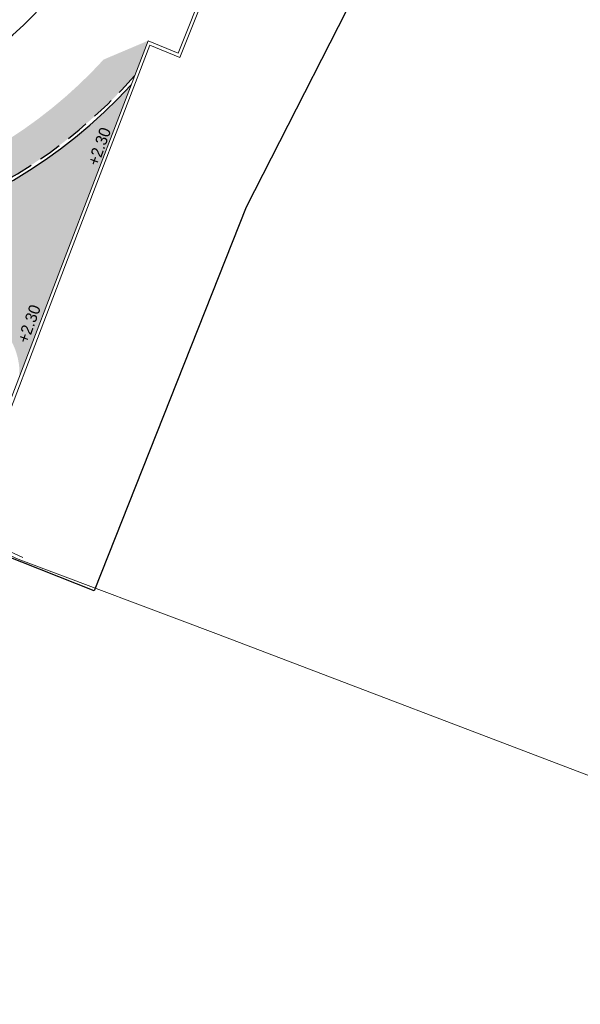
# Model space of a CAD drawing. Header units: metres. Extents: x 134157 to 138734, y 451157 to 455772.
# Tile 470 of 656: x 136613 to 136629, y 453760 to 453789. Entities that reach past the tile are written whole.
import ezdxf

# ---------------------------------------------------------------- set-up
doc = ezdxf.new("R2010")
doc.units = ezdxf.units.M
doc.linetypes.add('HIDDEN__G5', pattern=[1.125, 0.75, -0.375])
for name, color, linetype in [('-DR-alg-projectgrens 1-200', 3, 'PROJECTGRENS_1-200'), ('-DR-nw-txt-hoogtemaat', 2, 'Continuous'), ('-DR-nw-vh-band 10x20 ob', 2, 'HIDDEN__G5'), ('-DR-nw-vh-kantverharding', 3, 'Continuous')]:
    doc.layers.add(name, color=color, linetype=linetype)
doc.layers.add('-DR-bs-boom', color=253, linetype='Continuous', lineweight=13)
doc.layers.add('-DR-bs-vh-kantverharding', color=253, linetype='Continuous', lineweight=13)
doc.layers.add('-DR-nw-gr-arc-gras', color=7, linetype='Continuous', true_color=0xb5d5a4)
doc.layers.add('-DR-nw-vh-arc-sbs wf Marrone toegang zitgedeelte sluis', color=7, linetype='Continuous', lineweight=9, true_color=0xb88485)
doc.styles.add('Drong', font='txt', dxfattribs={"height": 1.8})
doc.linetypes.add('PROJECTGRENS_1-200', pattern='A,0.32,-0.13,[133,ltypeshp.shx,S=0.13,R=0,X=-0.13,Y=0],-0.13,1.27', length=1.85)
pattern_1 = [(115.3356253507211, (136419.7180158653, 453326.2367068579), (-0.2236810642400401, -0.1059037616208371), [0.06, -0.187485]), (205.3356253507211, (136419.7180158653, 453326.2367068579), (0.1059037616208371, -0.22368106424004), [0.06, -0.187485])]

# ---------------------------------------------------------------- blocks, each defined once
blk = doc.blocks.new('Boom bestaand 1')
blk.add_lwpolyline([(-0.06117739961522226, 0.3922887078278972), (-0.07359350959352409, 0.4116751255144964), (-0.08696696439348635, 0.4224718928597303), (-0.09262495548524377, 0.4414945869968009), (-0.1106275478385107, 0.4615454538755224), (-0.1241971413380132, 0.4751490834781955), (-0.1453325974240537, 0.4640004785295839), (-0.1728176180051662, 0.4610569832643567), (-0.1945372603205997, 0.4533219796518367), (-0.1891622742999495, 0.4455616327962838), (-0.2017040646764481, 0.4431737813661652), (-0.2067805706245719, 0.4443676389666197), (-0.2172318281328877, 0.4470540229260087), (-0.223502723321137, 0.4395920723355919), (-0.2169333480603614, 0.4339209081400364), (-0.2270861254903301, 0.4339209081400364), (-0.2330585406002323, 0.4330255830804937), (-0.2498892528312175, 0.4257264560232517), (-0.242749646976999, 0.416712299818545), (-0.2476345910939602, 0.4092003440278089), (-0.2589076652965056, 0.4043176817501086), (-0.2543983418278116, 0.3953035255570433), (-0.2532710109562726, 0.3814065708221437), (-0.2457557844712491, 0.3746459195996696), (-0.2660470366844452, 0.3787774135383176), (-0.2728107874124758, 0.3821577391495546), (-0.2716834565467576, 0.3934255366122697), (-0.2848353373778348, 0.3874160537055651), (-0.2964840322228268, 0.3881672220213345), (-0.2987384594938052, 0.3953035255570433), (-0.3145206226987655, 0.3821577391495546), (-0.3028719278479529, 0.3735190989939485), (-0.3141447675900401, 0.3720167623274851), (-0.3231631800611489, 0.3686364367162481), (-0.3276722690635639, 0.3731435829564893), (-0.3404482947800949, 0.3607491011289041), (-0.3359389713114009, 0.3464764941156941), (-0.3526397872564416, 0.353711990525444), (-0.3702979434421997, 0.3325317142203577), (-0.3491079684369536, 0.3290017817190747), (-0.3568775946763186, 0.3155875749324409), (-0.37100416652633, 0.3198237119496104), (-0.3837182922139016, 0.3191176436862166), (-0.3801864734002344, 0.2951135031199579), (-0.3780675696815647, 0.2944074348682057), (-0.3886625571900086, 0.2873474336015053), (-0.4013764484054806, 0.2901714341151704), (-0.4056142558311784, 0.2802872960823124), (-0.3837182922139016, 0.2704032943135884), (-0.3589967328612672, 0.2591071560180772), (-0.3250928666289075, 0.2534590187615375), (-0.327212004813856, 0.2336908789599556), (-0.3180296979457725, 0.228042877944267), (-0.3010777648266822, 0.2188648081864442), (-0.2820069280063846, 0.2223948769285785), (-0.2608169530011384, 0.2153347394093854), (-0.2523411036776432, 0.2012146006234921), (-0.2699992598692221, 0.2040386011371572), (-0.2834196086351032, 0.2118046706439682), (-0.2947208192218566, 0.2047446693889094), (-0.3321562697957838, 0.1849765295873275), (-0.3413385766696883, 0.2202768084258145), (-0.350520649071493, 0.2287488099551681), (-0.3724168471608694, 0.2146288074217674), (-0.3879560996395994, 0.2358089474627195), (-0.4042018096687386, 0.2414569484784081), (-0.4225661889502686, 0.2414569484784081), (-0.4315337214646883, 0.2467254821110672), (-0.4415591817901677, 0.229188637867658), (-0.4324549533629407, 0.2223948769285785), (-0.435986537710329, 0.2110987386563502), (-0.4423434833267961, 0.2082747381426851), (-0.4530205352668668, 0.2066837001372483), (-0.4612717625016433, 0.1920817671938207), (-0.457176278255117, 0.18003446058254), (-0.4670650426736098, 0.170150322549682), (-0.472715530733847, 0.1652082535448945), (-0.4472877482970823, 0.1440281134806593), (-0.4564700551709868, 0.1355561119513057), (-0.4705966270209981, 0.1320260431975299), (-0.4840167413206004, 0.1397921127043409), (-0.4882547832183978, 0.1171998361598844), (-0.4847231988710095, 0.1157878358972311), (-0.4748346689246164, 0.1136699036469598), (-0.4769535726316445, 0.1009617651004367), (-0.4713028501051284, 0.09460769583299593), (-0.4748346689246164, 0.0748395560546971), (-0.4931990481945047, 0.06071941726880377), (-0.4854294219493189, 0.04730521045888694), (-0.4875485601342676, 0.04024520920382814), (-0.5016751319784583, 0.03036107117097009), (-0.4974370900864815, 0.00494493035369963), (-0.4896674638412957, 0.002120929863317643), (-0.4832352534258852, -0.006023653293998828), (-0.4832352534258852, -0.0211265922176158), (-0.4885680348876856, -0.02468023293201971), (-0.4921233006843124, -0.03534115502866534), (-0.4876793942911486, -0.04689045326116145), (-0.4867905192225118, -0.05932826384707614), (-0.4796799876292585, -0.05666299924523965), (-0.4645700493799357, -0.04866734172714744), (-0.459237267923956, -0.04156006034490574), (-0.449460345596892, -0.05310935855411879), (-0.4325726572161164, -0.05488624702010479), (-0.4341562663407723, -0.082442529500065), (-0.4438616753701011, -0.08442230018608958), (-0.4591129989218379, -0.0788789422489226), (-0.4694125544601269, -0.08976781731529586), (-0.4852582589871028, -0.08739209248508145), (-0.4834755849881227, -0.1044182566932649), (-0.4690165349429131, -0.1107536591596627), (-0.4787219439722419, -0.1222364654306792), (-0.4698088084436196, -0.1279778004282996), (-0.4666397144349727, -0.1420344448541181), (-0.471197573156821, -0.1534835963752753), (-0.4672833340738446, -0.1649416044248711), (-0.4544219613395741, -0.1649416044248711), (-0.4219893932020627, -0.1780763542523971), (-0.409966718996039, -0.1657799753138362), (-0.389277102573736, -0.1643826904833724), (-0.3736199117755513, -0.1512478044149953), (-0.3909544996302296, -0.175281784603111), (-0.4052137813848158, -0.175281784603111), (-0.4169567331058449, -0.1934470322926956), (-0.4393239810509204, -0.1892550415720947), (-0.4502279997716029, -0.2060228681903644), (-0.4429587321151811, -0.2225112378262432), (-0.4293484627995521, -0.2253992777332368), (-0.4239762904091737, -0.2366267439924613), (-0.4254414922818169, -0.2510271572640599), (-0.418848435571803, -0.2612782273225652), (-0.4122553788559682, -0.2603019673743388), (-0.4066391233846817, -0.2695767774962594), (-0.4012669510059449, -0.2747023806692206), (-0.3966274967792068, -0.2734819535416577), (-0.3924762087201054, -0.2805602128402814), (-0.3993135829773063, -0.2847094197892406), (-0.3905228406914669, -0.2961809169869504), (-0.3763599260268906, -0.2947164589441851), (-0.3702552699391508, -0.2952046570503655), (-0.3690343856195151, -0.3047234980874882), (-0.3739181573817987, -0.307164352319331), (-0.3790460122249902, -0.3110695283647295), (-0.3685879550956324, -0.3301182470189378), (-0.3402060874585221, -0.3273904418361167), (-0.3249566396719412, -0.2991245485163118), (-0.2839884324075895, -0.301203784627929), (-0.2610645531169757, -0.2728350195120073), (-0.2463278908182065, -0.2450116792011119), (-0.2053925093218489, -0.2390105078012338), (-0.1868351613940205, -0.2166427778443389), (-0.1742816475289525, -0.1980938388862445), (-0.189564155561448, -0.2362827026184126), (-0.2026635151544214, -0.2526493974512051), (-0.2201291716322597, -0.2531949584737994), (-0.2283163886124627, -0.2755626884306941), (-0.2392323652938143, -0.2810182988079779), (-0.2370492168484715, -0.2946571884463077), (-0.2506941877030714, -0.313205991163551), (-0.2790760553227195, -0.3219349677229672), (-0.2898422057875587, -0.3303738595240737), (-0.3172829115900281, -0.3367933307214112), (-0.3145534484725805, -0.3612149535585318), (-0.3303818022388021, -0.3661248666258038), (-0.3025457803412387, -0.3906749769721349), (-0.2927212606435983, -0.3884927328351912), (-0.2779845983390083, -0.3917659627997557), (-0.2528775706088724, -0.3874016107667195), (-0.2548309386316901, -0.4015582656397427), (-0.2470641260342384, -0.4137096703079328), (-0.2372707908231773, -0.4130346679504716), (-0.235920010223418, -0.4234984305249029), (-0.2440246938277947, -0.4329495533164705), (-0.2234253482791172, -0.4440884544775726), (-0.2183598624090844, -0.4397003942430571), (-0.2102551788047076, -0.4400378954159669), (-0.1991112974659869, -0.448814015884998), (-0.1899934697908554, -0.4440884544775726), (-0.1778364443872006, -0.4484763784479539), (-0.1639910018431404, -0.4505016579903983), (-0.1606139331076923, -0.4451010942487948), (-0.1548731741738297, -0.4572524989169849), (-0.1555486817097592, -0.4613030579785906), (-0.1400145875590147, -0.4626531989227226), (-0.1312346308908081, -0.4505016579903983), (-0.1096221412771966, -0.4258612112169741), (-0.1072582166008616, -0.4238359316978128), (-0.1116481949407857, -0.448814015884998), (-0.1194152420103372, -0.4525269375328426), (-0.1102974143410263, -0.4619780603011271), (-0.09917651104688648, -0.4806846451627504), (-0.0889794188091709, -0.4840821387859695), (-0.07470325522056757, -0.4752485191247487), (-0.04819058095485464, -0.4976722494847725), (-0.02779592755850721, -0.489518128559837), (-0.01080061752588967, -0.4915566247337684), (0.01571205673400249, -0.4976722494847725), (0.02862852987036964, -0.4827231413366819), (0.05582116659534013, -0.4820436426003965), (0.071993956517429, -0.4570290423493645), (0.06901628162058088, -0.4348673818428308), (0.07565379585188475, -0.4119102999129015), (0.07964846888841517, -0.3923569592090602), (0.09273351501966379, -0.4155685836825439), (0.1039107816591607, -0.4277820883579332), (0.107454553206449, -0.4465849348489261), (0.1024933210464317, -0.4680038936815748), (0.1298861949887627, -0.4784885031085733), (0.1932751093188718, -0.4575098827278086), (0.2000920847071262, -0.4399570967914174), (0.2363148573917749, -0.4392229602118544), (0.2586511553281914, -0.4253239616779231), (0.2652219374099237, -0.3991058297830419), (0.2784183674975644, -0.4080994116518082), (0.2832172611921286, -0.3913114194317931), (0.3018123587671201, -0.3913114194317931), (0.326405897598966, -0.3733243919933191), (0.2952141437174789, -0.333752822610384), (0.3048114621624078, -0.3265580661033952), (0.3174374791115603, -0.3112487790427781), (0.3330041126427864, -0.3181641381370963), (0.326405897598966, -0.3349519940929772), (0.3551905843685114, -0.3435858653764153), (0.3780989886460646, -0.3188560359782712), (0.379279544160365, -0.2960093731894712), (0.401676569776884, -0.2960093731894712), (0.4096398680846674, -0.282577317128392), (0.4001834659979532, -0.2572057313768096), (0.4185987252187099, -0.2621805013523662), (0.4260642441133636, -0.2522309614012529), (0.4345253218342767, -0.2442711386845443), (0.4230780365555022, -0.2298441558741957), (0.436516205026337, -0.2193970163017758), (0.4544336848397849, -0.2139247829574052), (0.4479634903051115, -0.1885531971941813), (0.4609038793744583, -0.1840758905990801), (0.4584154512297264, -0.1786035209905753), (0.4161100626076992, -0.1731311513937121), (0.4136216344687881, -0.1477595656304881), (0.370818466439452, -0.158206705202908), (0.3489192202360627, -0.1512419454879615), (0.331499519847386, -0.1288552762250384), (0.2901896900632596, -0.1278603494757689), (0.3473717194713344, -0.1208556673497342), (0.359271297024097, -0.1377579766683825), (0.3736761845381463, -0.1383840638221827), (0.385575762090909, -0.1283677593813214), (0.411880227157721, -0.1402620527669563), (0.4319217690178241, -0.108961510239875), (0.4632366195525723, -0.1221077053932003), (0.4795203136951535, -0.1133435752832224), (0.4857834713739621, -0.09769330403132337), (0.4807698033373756, -0.07176879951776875), (0.4942572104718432, -0.05941110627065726), (0.493133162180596, -0.04817669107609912), (0.486239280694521, -0.02690144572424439), (0.4917654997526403, -0.01309223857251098), (0.4961864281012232, -0.001492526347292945), (0.4851339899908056, 0.007345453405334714), (0.4884496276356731, 0.0283353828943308), (0.4939758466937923, 0.03827811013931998), (0.4917654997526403, 0.06147753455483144), (0.47629189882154, 0.06092516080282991), (0.4530819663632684, 0.07583911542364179), (0.4365033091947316, 0.07583911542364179), (0.4718709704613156, 0.0863340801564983), (0.4890022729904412, 0.0863340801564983), (0.486239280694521, 0.09793392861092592), (0.4760560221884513, 0.1367859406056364), (0.4651348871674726, 0.1328873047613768), (0.4549940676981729, 0.1500411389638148), (0.4464131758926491, 0.157058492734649), (0.4261315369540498, 0.1516005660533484), (0.4510936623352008, 0.1913660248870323), (0.4495335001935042, 0.2054008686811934), (0.4401727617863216, 0.2194358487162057), (0.4214510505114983, 0.2287924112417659), (0.3832275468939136, 0.2155372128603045), (0.3754267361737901, 0.1921458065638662), (0.3660659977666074, 0.174212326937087), (0.3340829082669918, 0.1773311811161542), (0.3067805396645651, 0.1531599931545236), (0.3395434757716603, 0.1968240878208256), (0.3637257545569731, 0.1976037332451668), (0.3691863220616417, 0.2303518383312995), (0.3801072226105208, 0.2397084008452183), (0.399609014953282, 0.2443866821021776), (0.4034444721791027, 0.2789633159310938), (0.3841832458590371, 0.2902883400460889), (0.3824474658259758, 0.3130016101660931), (0.3562703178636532, 0.3433174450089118), (0.3405645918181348, 0.3413551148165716), (0.3140610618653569, 0.3521479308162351), (0.2924656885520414, 0.3482232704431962), (0.2787229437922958, 0.3649030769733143), (0.2826493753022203, 0.3806015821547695), (0.2816678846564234, 0.4012060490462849), (0.2696121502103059, 0.4131463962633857), (0.2559704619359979, 0.4211935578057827), (0.2376325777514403, 0.4247699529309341), (0.2327126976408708, 0.4339348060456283), (0.2168346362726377, 0.4384054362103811), (0.2036403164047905, 0.4500289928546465), (0.1886569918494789, 0.4518171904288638), (0.1756539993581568, 0.4483018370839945), (0.1805619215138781, 0.4247540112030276), (0.1727090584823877, 0.4169046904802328), (0.1491504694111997, 0.4041495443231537), (0.1324630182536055, 0.4119988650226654), (0.1367428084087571, 0.4496134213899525), (0.08730905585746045, 0.4384901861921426), (0.09908835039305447, 0.4571323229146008), (0.09418019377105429, 0.4846048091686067), (0.06375046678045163, 0.4914729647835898), (0.05589760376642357, 0.4826424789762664), (0.03135728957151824, 0.4826424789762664), (0.01663305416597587, 0.4924541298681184), (0.005835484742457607, 0.4836236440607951), (-0.01138269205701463, 0.4909806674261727), (-0.0324473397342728, 0.4904917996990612), (-0.07724476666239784, 0.4849998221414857), (-0.07173439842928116, 0.451695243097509), (-0.05985273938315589, 0.4236270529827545), (-0.06117739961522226, 0.3922887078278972)])
blk.add_circle((0, 0), 0.02512965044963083)

msp = doc.modelspace()

# ---------------------------------------------------------------- hatches: boundary and pattern name
at = {"layer": '-DR-nw-gr-arc-gras', "transparency": 33554687}
h = msp.add_hatch(dxfattribs=at)
h.set_pattern_fill('AGR-BOLLEN', color=256, scale=0.1, pattern_type=2)
h.set_pattern_definition(pattern_1)
edge = h.paths.add_edge_path()
edge.add_arc((-7000776.809524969, 3043164.567559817), 7592527.997363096, 340.0567505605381, 340.0572256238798)
edge.add_line((136455.7815594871, 453494.2542758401), (136455.1236032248, 453494.4934109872))
edge.add_arc((380495.2223584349, 364992.5484406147), 259592.3035530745, 160.0666568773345, 160.0804453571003)
edge.add_line((136433.832290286, 453435.7615323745), (136433.813485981, 453435.768343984))
edge.add_line((136433.813485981, 453435.768343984), (136432.1794965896, 453431.2550945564))
edge.add_line((136432.1794965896, 453431.2550945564), (136432.198303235, 453431.2482893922))
edge.add_line((136432.198303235, 453431.2482893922), (136431.6776287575, 453429.8696050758))
edge.add_line((136431.6776287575, 453429.8696050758), (136432.3363505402, 453429.6312341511))
edge.add_line((136432.3363505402, 453429.6312341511), (136434.3092713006, 453435.0765756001))
h = msp.add_hatch(dxfattribs=at)
h.set_pattern_fill('AGR-BOLLEN', color=256, scale=0.1, pattern_type=2)
h.set_pattern_definition(pattern_1)
edge = h.paths.add_edge_path()
edge.add_line((136644.2753070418, 454017.4218487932), (136643.9350728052, 454016.4814706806))
edge.add_line((136643.9350728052, 454016.4814706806), (136643.8839339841, 454016.3403207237))
edge.add_line((136643.8839339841, 454016.3403207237), (136644.542212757, 454016.1016536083))
edge.add_arc((1711333.983143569, -116117.4265426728), 1674723.581774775, 160.0956720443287, 160.096657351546, ccw=False)
edge.add_line((136654.3469492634, 454043.1812754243), (136653.6888597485, 454043.419891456))
edge.add_line((136653.6888597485, 454043.419891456), (136653.6378049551, 454043.2789838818))
edge.add_line((136653.6378049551, 454043.2789838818), (136653.2975354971, 454042.3386559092))
edge.add_line((136653.2975354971, 454042.3386559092), (136644.2753070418, 454017.4218487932))
h = msp.add_hatch(dxfattribs=at)
h.set_pattern_fill('AGR-BOLLEN', color=256, scale=0.1, pattern_type=2)
h.set_pattern_definition(pattern_1)
h.paths.add_polyline_path([(136616.0140713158, 453786.8907599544), (136616.4118283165, 453787.9262674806), (136615.1021318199, 453787.3720556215, -0.3044779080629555), (136600.0488160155, 453783.7085544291), (136592.8668956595, 453786.349647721), (136592.5217515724, 453785.4110980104), (136599.7036719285, 453782.7700047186, 0.3092593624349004)])
at = {"layer": '-DR-nw-vh-arc-sbs wf Marrone toegang zitgedeelte sluis'}
h = msp.add_hatch(dxfattribs=at)
h.set_pattern_fill('AVH-SBS_KEIFORMAAT_HALFST', color=256, scale=2, angle=250, pattern_type=2)
h.set_pattern_definition([(250, (0, 0), (0.1879385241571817, -0.06840402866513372), []), (340, (-0.1368080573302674, -0.3758770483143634), (0.1368080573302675, 0.3758770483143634), [0.2, -0.2]), (340, (0.119534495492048, -0.2563425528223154), (0.1368080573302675, 0.3758770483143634), [0.2, -0.2]), (250, (0.02556523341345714, -0.2221405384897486), (0.3758770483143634, -0.1368080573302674), [0, -0.4, 0, 0, 0]), (250, (0.1450997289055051, -0.478483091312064), (0.3758770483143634, -0.1368080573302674), [0, -0.4, 0, 0, 0])])
edge = h.paths.add_edge_path()
edge.add_line((136589.2994155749, 453784.4757006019), (136589.95176799, 453786.2496413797))
edge.add_line((136589.95176799, 453786.2496413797), (136589.3801152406, 453786.4598620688))
edge.add_line((136589.3801152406, 453786.4598620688), (136589.3110864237, 453786.2721521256))
edge.add_line((136589.3110864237, 453786.2721521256), (136585.620115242, 453776.0598620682))
edge.add_line((136585.620115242, 453776.0598620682), (136589.1500191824, 453774.8242677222))
edge.add_line((136589.1500191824, 453774.8242677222), (136589.3377291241, 453774.7552389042))
edge.add_line((136589.3377291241, 453774.7552389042), (136591.5811656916, 453780.8558120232))
edge.add_arc((136593.4582651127, 453780.1655238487), 2.000000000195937, 69.8094083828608, 159.8094083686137, ccw=False)
edge.add_line((136594.1485532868, 453782.0426232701), (136598.8062973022, 453780.3297754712))
edge.add_arc((136604.8463188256, 453796.7543954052), 17.49999999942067, 249.8094083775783, 287.2304796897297)
edge.add_arc((136610.6225345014, 453778.1295374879), 1.99999999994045, -2.538365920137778, 107.23047969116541, ccw=False)
edge.add_line((136612.6205720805, 453778.0409607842), (136613.9675874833, 453781.5630110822))
edge.add_line((136613.9675874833, 453781.5630110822), (136615.91374292, 453786.6295683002))
edge.add_arc((136604.8463188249, 453796.7543954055), 15.0000000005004, 249.80940837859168, 317.5467448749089, ccw=False)
edge.add_line((136599.669157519, 453782.6761497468), (136591.5473024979, 453785.6628964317))
edge.add_line((136591.5473024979, 453785.6628964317), (136590.8949500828, 453783.8889556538))
edge.add_line((136590.8949500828, 453783.8889556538), (136589.2994155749, 453784.4757006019))

# ---------------------------------------------------------------- linework, layer by layer
at = {"layer": '-DR-alg-projectgrens 1-200', "flags": 128}
msp.add_lwpolyline([(136628.9640088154, 453805.1798394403), (136623.2408624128, 453790.7474621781), (136619.3018379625, 453783.0197774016), (136614.8221840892, 453771.7174752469), (136607.8971769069, 453774.46219352, -0.1227116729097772), (136597.0805768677, 453775.6370269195), (136593.2998062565, 453777.0273748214), (136590.7885443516, 453769.9979308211), (136580.4872459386, 453773.627270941), (136586.9858803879, 453791.6022172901), (136604.1977252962, 453785.2727001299, 0.3054450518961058), (136615.2438654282, 453791.841043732), (136616.5127644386, 453795.0373733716), (136621.5262895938, 453808.2499974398)], format="xyb", close=True, dxfattribs=at)
at = {"layer": '-DR-bs-vh-kantverharding', "linetype": 'Continuous'}
for points in [[(136641.9782030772, 453761.5240454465), (136630.0985687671, 453766.0154147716), (136618.493002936, 453770.4293318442), (136612.5803120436, 453772.6516334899), (136611.4853274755, 453773.1550723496), (136611.8281789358, 453774.1737066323), (136611.2307182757, 453774.4069006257), (136613.9675874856, 453781.5630110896), (136616.4118283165, 453787.9262674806), (136617.2980909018, 453787.5648965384), (136621.418844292, 453797.8773426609)], [(136612.717907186, 453772.7064799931), (136611.6049488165, 453773.2101372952), (136611.9492474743, 453774.2428075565), (136611.3653935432, 453774.4790960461), (136614.0609895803, 453781.5272892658), (136616.4685809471, 453787.7951333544), (136617.3535842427, 453787.4342758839), (136621.5117050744, 453797.8402363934)]]:
    msp.add_lwpolyline(points, dxfattribs=at)
at = {"layer": '-DR-nw-vh-band 10x20 ob', "ltscale": 0.9}
msp.add_lwpolyline([(136592.5217515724, 453785.4110980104), (136599.7036719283, 453782.7700047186, 0.3092593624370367), (136616.0140713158, 453786.8907599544)], format="xyb", dxfattribs=at)
at = {"layer": '-DR-nw-vh-kantverharding'}
msp.add_lwpolyline([(136592.4872371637, 453785.3172430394), (136599.6691575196, 453782.6761497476, 0.3044779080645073), (136615.9137429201, 453786.6295683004)], format="xyb", dxfattribs=at)

# ---------------------------------------------------------------- block references
at = {"layer": '-DR-bs-boom', "xscale": 10, "yscale": 10, "zscale": 7, "rotation": 293.3958673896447}
msp.add_blockref('Boom bestaand 1', (136606.3783004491, 453786.8424844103), dxfattribs=at)

# ---------------------------------------------------------------- texts
at = {"layer": '-DR-nw-txt-hoogtemaat', "style": 'Drong'}
for p in [(136614.9368165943, 453784.2112946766), (136612.8663485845, 453778.9880871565)]:
    msp.add_text('+2.30', height=0.34, rotation=70.0643803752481, dxfattribs=at).set_placement(p)

doc.saveas('drawing.dxf')
